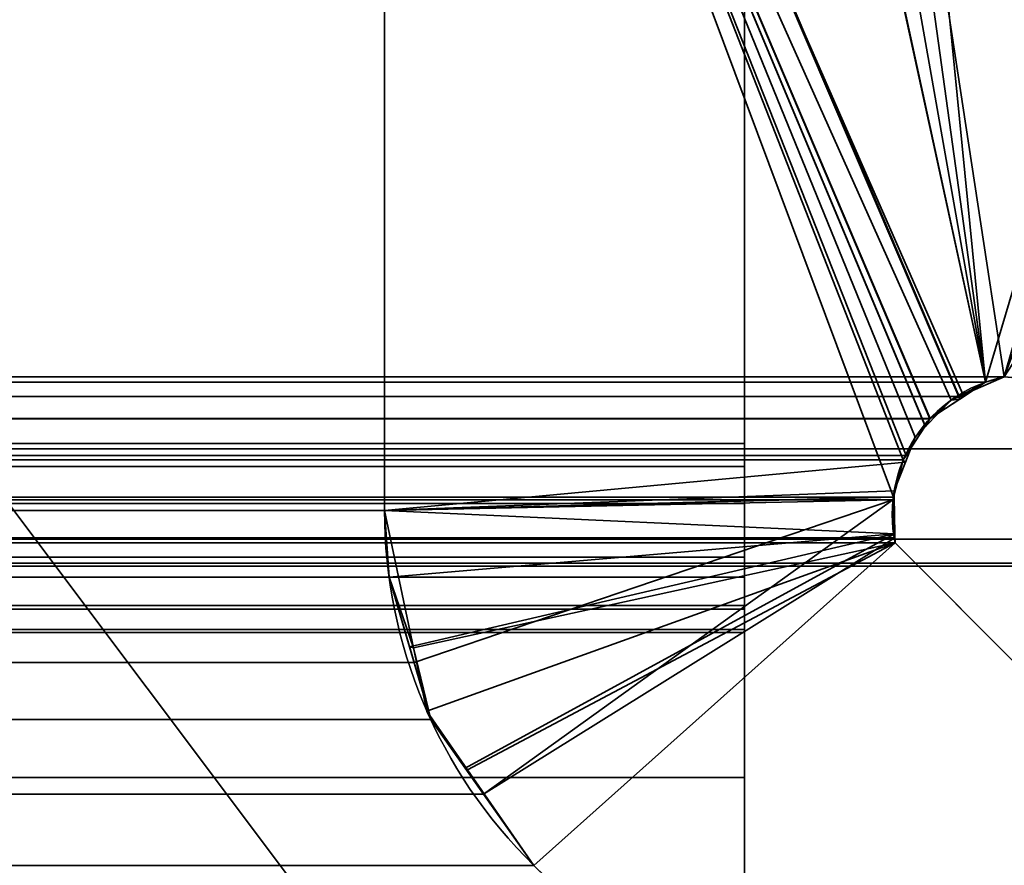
# Model space of a CAD drawing. Header units: millimetres. Extents: x -488 to 6688, y -115 to 115.
# Tile 381 of 656: x 297.07 to 298.33, y 2.48 to 3.57. Entities that reach past the tile are written whole.
import ezdxf

# ---------------------------------------------------------------- set-up
doc = ezdxf.new("R2010")
doc.units = ezdxf.units.MM
doc.layers.add('151', color=7, linetype='Continuous', true_color=0xffffff)

# ---------------------------------------------------------------- blocks, each defined once
blk = doc.blocks.new('UG_SURFACE_001')
at = {"layer": '151', "color": 252, "linetype": 'Continuous', "lineweight": 35}
for points in [[(487.5, -15, 2194.2501), (487.5, 115, 2194.2501), (-487.5, 115, 2194.2501), (-487.5, -15, 2194.2501)], [(-337.5, -15, 2044.25), (-337.5, 115, 2044.25), (337.5, 115, 2044.25), (337.5, -15, 2044.25)]]:
    blk.add_3dface(points, dxfattribs=at)
blk = doc.blocks.new('UG_SURFACE_047')
at = {"layer": '151', "color": 7, "linetype": 'Continuous', "lineweight": 35}
for points in [[(297.545, 4.7619, 2004.7951), (297.8989, 4.9952, 2005.1489), (298.31, 3.1003, 2005.5599), (298.2821, 3.082, 2005.532)], [(298.31, 3.1003, 2005.5599), (297.8989, 4.9952, 2005.1489), (297.9194, 4.9954, 2005.1694), (297.9814, 4.9607, 2005.2314)], [(312.175, 1.6459, 2019.4249), (312.1284, 4.9608, 2019.3784), (-312.1284, 4.9608, 2019.3784), (-312.175, 1.6459, 2019.4249)], [(297.9814, 4.9607, 2005.2314), (298.0427, 4.9264, 2005.2927), (298.0592, 4.9099, 2005.3091), (298.31, 3.1003, 2005.5599)], [(298.31, 3.1003, 2005.5599), (298.0592, 4.9099, 2005.3091), (298.1366, 4.8555, 2005.3866)], [(298.3342, 3.1071, 2005.5842), (298.31, 3.1003, 2005.5599), (298.1366, 4.8555, 2005.3866), (298.8118, 4.3813, 2006.0618)], [(298.2821, 3.082, 2005.532), (298.2387, 3.0534, 2005.4886), (297.5367, 4.7056, 2004.7867), (297.545, 4.7619, 2004.7951)], [(297.5367, 4.7056, 2004.7867), (297.5367, 2.935, 2004.7867), (-297.5367, 2.935, 2004.7867), (-297.5367, 4.7056, 2004.7867)], [(297.5367, 4.7056, 2004.7867), (298.2387, 3.0534, 2005.4886), (298.2383, 3.053, 2005.4884)], [(297.5367, 2.935, 2004.7867), (297.5367, 4.7056, 2004.7867), (298.2042, 3.0004, 2005.4543), (298.1918, 2.9524, 2005.4417)], [(298.2383, 3.053, 2005.4884), (298.2079, 3.0061, 2005.4579), (297.5367, 4.7056, 2004.7867)], [(298.2079, 3.0061, 2005.4579), (298.2042, 3.0004, 2005.4543), (297.5367, 4.7056, 2004.7867)], [(-310.6892, 4.381, 2017.9391), (-301.5852, 2.8982, 2008.8351), (301.5852, 2.8982, 2008.8351), (310.6892, 4.381, 2017.9391)], [(-311.2049, 1.0412, 2018.4548), (-311.1224, 3.9715, 2018.3723), (311.1224, 3.9715, 2018.3723), (311.2049, 1.0412, 2018.4548)], [(-301.0368, 2.8635, 2008.287), (-298.3342, 3.1071, 2005.5842), (298.3342, 3.1071, 2005.5842), (301.0368, 2.8635, 2008.287)], [(298.31, 3.1003, 2005.5599), (-298.3342, 3.1071, 2005.5842), (-298.2817, 3.0818, 2005.5318)], [(298.31, 3.1003, 2005.5599), (298.3342, 3.1071, 2005.5842), (-298.3342, 3.1071, 2005.5842)], [(-298.2817, 3.0818, 2005.5318), (298.2821, 3.082, 2005.532), (298.31, 3.1003, 2005.5599)], [(298.2387, 3.0534, 2005.4886), (298.2821, 3.082, 2005.532), (-298.2817, 3.0818, 2005.5318)], [(298.2387, 3.0534, 2005.4886), (-298.2817, 3.0818, 2005.5318), (-298.2551, 3.069, 2005.5051)], [(-298.2551, 3.069, 2005.5051), (298.2383, 3.053, 2005.4884), (298.2387, 3.0534, 2005.4886)], [(-298.2551, 3.069, 2005.5051), (-298.2402, 3.0501, 2005.4901), (298.2383, 3.053, 2005.4884)], [(298.2383, 3.053, 2005.4884), (-298.2402, 3.0501, 2005.4901), (-298.2088, 3.0105, 2005.4588)], [(-298.2088, 3.0105, 2005.4588), (298.2079, 3.0061, 2005.4579), (298.2383, 3.053, 2005.4884)], [(-298.2088, 3.0105, 2005.4588), (-298.2077, 3.0067, 2005.4576), (298.2079, 3.0061, 2005.4579)], [(298.2042, 3.0004, 2005.4543), (-298.2077, 3.0067, 2005.4576), (-298.1917, 2.9554, 2005.4417)], [(298.2042, 3.0004, 2005.4543), (298.2079, 3.0061, 2005.4579), (-298.2077, 3.0067, 2005.4576)], [(-298.1917, 2.9554, 2005.4417), (298.1918, 2.9524, 2005.4417), (298.2042, 3.0004, 2005.4543)], [(-298.1917, 2.9554, 2005.4417), (-298.1917, 2.9526, 2005.4417), (298.1918, 2.9524, 2005.4417)], [(298.1909, 2.949, 2005.441), (-298.1917, 2.9526, 2005.4417), (-298.1917, 2.9049, 2005.4417)], [(298.1909, 2.949, 2005.441), (298.1918, 2.9524, 2005.4417), (-298.1917, 2.9526, 2005.4417)], [(298.1918, 2.9524, 2005.4417), (298.1909, 2.949, 2005.441), (297.5367, 2.935, 2004.7867)], [(-298.1917, 2.9049, 2005.4417), (298.1934, 2.8999, 2005.4433), (298.1909, 2.949, 2005.441)], [(297.5747, 2.7395, 2004.8246), (297.5425, 2.8494, 2004.7925), (297.5367, 2.935, 2004.7867), (298.1909, 2.949, 2005.441)], [(297.664, 2.5704, 2004.914), (297.5961, 2.6663, 2004.8461), (297.5747, 2.7395, 2004.8246), (298.1909, 2.949, 2005.441)], [(297.664, 2.5704, 2004.914), (298.1909, 2.949, 2005.441), (298.1934, 2.8999, 2005.4433)], [(-297.5425, 2.8494, 2004.7925), (297.5367, 2.935, 2004.7867), (297.5425, 2.8494, 2004.7925)], [(-297.5425, 2.8494, 2004.7925), (-297.5367, 2.935, 2004.7867), (297.5367, 2.935, 2004.7867)], [(-298.1917, 2.9049, 2005.4417), (-298.1926, 2.8999, 2005.4426), (298.1934, 2.8999, 2005.4433)], [(301.3118, 2.8675, 2008.5618), (-301.5852, 2.8982, 2008.8351), (-301.3118, 2.8675, 2008.5618)], [(301.3118, 2.8675, 2008.5618), (301.5852, 2.8982, 2008.8351), (-301.5852, 2.8982, 2008.8351)], [(-298.1937, 2.8936, 2005.4436), (-299.4443, 1.6395, 2006.6943), (299.4443, 1.6395, 2006.6943), (298.1937, 2.8936, 2005.4436)], [(-298.1926, 2.8999, 2005.4426), (-298.1937, 2.8936, 2005.4436), (298.1937, 2.8936, 2005.4436)], [(298.1937, 2.8936, 2005.4436), (298.1934, 2.8999, 2005.4433), (-298.1926, 2.8999, 2005.4426)], [(298.1934, 2.8999, 2005.4433), (298.1937, 2.8936, 2005.4436), (297.7289, 2.4787, 2004.9789), (297.664, 2.5704, 2004.914)], [(298.977, 1.2621, 2006.227), (297.7289, 2.4787, 2004.9789), (298.1937, 2.8936, 2005.4436), (299.4443, 1.6395, 2006.6943)], [(-301.3118, 2.8675, 2008.5618), (-301.0368, 2.8635, 2008.287), (301.0368, 2.8635, 2008.287), (301.3118, 2.8675, 2008.5618)], [(297.5425, 2.8494, 2004.7925), (-297.5747, 2.7395, 2004.8246), (-297.5425, 2.8494, 2004.7925)], [(297.5425, 2.8494, 2004.7925), (297.5747, 2.7395, 2004.8246), (-297.5747, 2.7395, 2004.8246)], [(-297.5961, 2.6663, 2004.8461), (297.5747, 2.7395, 2004.8246), (297.5961, 2.6663, 2004.8461)], [(-297.5961, 2.6663, 2004.8461), (-297.5747, 2.7395, 2004.8246), (297.5747, 2.7395, 2004.8246)], [(297.5961, 2.6663, 2004.8461), (-297.664, 2.5704, 2004.914), (-297.5961, 2.6663, 2004.8461)], [(297.5961, 2.6663, 2004.8461), (297.664, 2.5704, 2004.914), (-297.664, 2.5704, 2004.914)], [(297.7289, 2.4787, 2004.9789), (-297.7289, 2.4787, 2004.9789), (-297.664, 2.5704, 2004.914), (297.664, 2.5704, 2004.914)], [(297.7289, 2.4787, 2004.9789), (298.977, 1.2621, 2006.227), (-298.977, 1.2621, 2006.227), (-297.7289, 2.4787, 2004.9789)]]:
    blk.add_3dface(points, dxfattribs=at)
blk = doc.blocks.new('UG_SURFACE_048')
at = {"layer": '151', "color": 7, "linetype": 'Continuous', "lineweight": 35}
for points in [[(298.277, 3.0786, 2005.527), (298.31, 3.1003, 2005.5599), (297.8964, 4.9952, 2005.1463), (297.5481, 4.7826, 2004.7982)], [(297.9815, 4.9606, 2005.2316), (297.9194, 4.9954, 2005.1694), (297.8964, 4.9952, 2005.1463), (298.31, 3.1003, 2005.5599)], [(298.31, 3.1003, 2005.5599), (298.0592, 4.9099, 2005.3091), (298.0427, 4.9264, 2005.2927), (297.9815, 4.9606, 2005.2316)], [(298.0592, 4.9099, -10.75), (298.3342, 3.1071, -10.75), (298.2761, 3.0817, -10.75), (297.5523, 4.7818, -10.75)], [(298.3342, 3.1071, -10.75), (298.0592, 4.9099, -10.75), (298.7125, 4.4233, -10.75)], [(298.7114, 4.4518, 2005.9614), (298.0592, 4.9099, 2005.3091), (298.31, 3.1003, 2005.5599)], [(297.5481, 4.7826, 2004.7982), (297.5367, 4.7056, 2004.7867), (298.2387, 3.0534, 2005.4886), (298.277, 3.0786, 2005.527)], [(298.2761, 3.0817, -10.75), (298.2657, 3.0772, -10.75), (297.5367, 4.7056, -10.75), (297.5523, 4.7818, -10.75)], [(297.5367, 4.7056, -10.75), (297.5367, 2.935, -10.75), (297.5367, 2.935, 2004.7867), (297.5367, 4.7056, 2004.7867)], [(297.5367, 2.935, -10.75), (297.5367, 4.7056, -10.75), (298.2197, 3.0294, -10.75), (298.2071, 2.9975, -10.75)], [(297.5367, 4.7056, -10.75), (298.2657, 3.0772, -10.75), (298.233, 3.0432, -10.75)], [(298.233, 3.0432, -10.75), (298.2197, 3.0294, -10.75), (297.5367, 4.7056, -10.75)], [(297.5367, 4.7056, 2004.7867), (298.2042, 3.0004, 2005.4543), (298.2323, 3.0436, 2005.4822)], [(297.5367, 4.7056, 2004.7867), (297.5367, 2.935, 2004.7867), (298.1909, 2.949, 2005.441), (298.1918, 2.9523, 2005.4417)], [(298.1918, 2.9523, 2005.4417), (298.2038, 2.9988, 2005.4538), (298.2042, 3.0004, 2005.4543), (297.5367, 4.7056, 2004.7867)], [(298.2323, 3.0436, 2005.4822), (298.2387, 3.0534, 2005.4886), (297.5367, 4.7056, 2004.7867)], [(298.31, 3.1003, 2005.5599), (298.3342, 3.1071, 2005.5842), (299.0513, 4.2131, 2006.3012), (298.7114, 4.4518, 2005.9614)], [(298.31, 3.1003, 2005.5599), (298.2761, 3.0817, -10.75), (298.3342, 3.1071, -10.75)], [(298.3342, 3.1071, -10.75), (298.3342, 3.1071, 2005.5842), (298.31, 3.1003, 2005.5599)], [(298.31, 3.1003, 2005.5599), (298.277, 3.0786, 2005.527), (298.2761, 3.0817, -10.75)], [(298.2657, 3.0772, -10.75), (298.2761, 3.0817, -10.75), (298.277, 3.0786, 2005.527)], [(298.2387, 3.0534, 2005.4886), (298.233, 3.0432, -10.75), (298.2657, 3.0772, -10.75)], [(298.2657, 3.0772, -10.75), (298.277, 3.0786, 2005.527), (298.2387, 3.0534, 2005.4886)], [(298.2387, 3.0534, 2005.4886), (298.2323, 3.0436, 2005.4822), (298.233, 3.0432, -10.75)], [(298.2197, 3.0294, -10.75), (298.2323, 3.0436, 2005.4822), (298.2042, 3.0004, 2005.4543)], [(298.2197, 3.0294, -10.75), (298.233, 3.0432, -10.75), (298.2323, 3.0436, 2005.4822)], [(298.2042, 3.0004, 2005.4543), (298.2071, 2.9975, -10.75), (298.2197, 3.0294, -10.75)], [(298.2071, 2.9975, -10.75), (298.1925, 2.9606, -10.75), (297.5367, 2.935, -10.75)], [(298.1925, 2.9606, -10.75), (298.2038, 2.9988, 2005.4538), (298.1918, 2.9523, 2005.4417)], [(298.1925, 2.9606, -10.75), (298.2071, 2.9975, -10.75), (298.2038, 2.9988, 2005.4538)], [(298.2042, 3.0004, 2005.4543), (298.2038, 2.9988, 2005.4538), (298.2071, 2.9975, -10.75)], [(297.5367, 2.935, -10.75), (298.1925, 2.9606, -10.75), (298.1927, 2.9526, -10.75)], [(297.5367, 2.935, -10.75), (298.1927, 2.9526, -10.75), (298.1935, 2.9051, -10.75)], [(298.1927, 2.9526, -10.75), (298.1918, 2.9523, 2005.4417), (298.1909, 2.949, 2005.441)], [(298.1909, 2.949, 2005.441), (298.1935, 2.9051, -10.75), (298.1927, 2.9526, -10.75)], [(298.1918, 2.9523, 2005.4417), (298.1927, 2.9526, -10.75), (298.1925, 2.9606, -10.75)], [(298.1931, 2.9053, 2005.4431), (298.1909, 2.949, 2005.441), (297.5367, 2.935, 2004.7867), (297.5425, 2.8494, 2004.7925)], [(298.1909, 2.949, 2005.441), (298.1931, 2.9053, 2005.4431), (298.1935, 2.9051, -10.75)], [(297.5425, 2.8494, 2004.7925), (297.5367, 2.935, -10.75), (297.574, 2.7587, -10.75)], [(297.5425, 2.8494, 2004.7925), (297.5367, 2.935, 2004.7867), (297.5367, 2.935, -10.75)], [(297.574, 2.7587, -10.75), (297.5367, 2.935, -10.75), (298.1935, 2.9051, -10.75), (298.1937, 2.8936, -10.75)], [(298.1931, 2.9053, 2005.4431), (297.5425, 2.8494, 2004.7925), (297.5687, 2.7599, 2004.8187)], [(297.5687, 2.7599, 2004.8187), (297.5961, 2.6663, 2004.8461), (297.6404, 2.6037, 2004.8904), (298.1931, 2.9053, 2005.4431)], [(297.6404, 2.6037, 2004.8904), (297.7289, 2.4787, 2004.9789), (298.1937, 2.8936, 2005.4436), (298.1931, 2.9053, 2005.4431)], [(298.1937, 2.8936, -10.75), (298.1935, 2.9051, -10.75), (298.1931, 2.9053, 2005.4431)], [(298.1931, 2.9053, 2005.4431), (298.1937, 2.8936, 2005.4436), (298.1937, 2.8936, -10.75)], [(298.1937, 2.8936, -10.75), (297.5913, 2.6769, -10.75), (297.574, 2.7587, -10.75)], [(297.6435, 2.6017, -10.75), (297.5913, 2.6769, -10.75), (298.1937, 2.8936, -10.75)], [(297.7289, 2.4787, -10.75), (297.6435, 2.6017, -10.75), (298.1937, 2.8936, -10.75)], [(298.1937, 2.8936, -10.75), (299.4443, 1.6395, -10.75), (298.977, 1.2621, -10.75), (297.7289, 2.4787, -10.75)], [(299.4443, 1.6395, 2006.6943), (298.1937, 2.8936, 2005.4436), (297.7289, 2.4787, 2004.9789), (298.977, 1.2621, 2006.227)], [(298.1937, 2.8936, 2005.4436), (299.4443, 1.6395, 2006.6943), (299.4443, 1.6395, -10.75), (298.1937, 2.8936, -10.75)], [(297.574, 2.7587, -10.75), (297.5687, 2.7599, 2004.8187), (297.5425, 2.8494, 2004.7925)], [(297.5961, 2.6663, 2004.8461), (297.5687, 2.7599, 2004.8187), (297.574, 2.7587, -10.75)], [(297.5961, 2.6663, 2004.8461), (297.574, 2.7587, -10.75), (297.5913, 2.6769, -10.75)], [(297.5913, 2.6769, -10.75), (297.6404, 2.6037, 2004.8904), (297.5961, 2.6663, 2004.8461)], [(297.5913, 2.6769, -10.75), (297.6435, 2.6017, -10.75), (297.6404, 2.6037, 2004.8904)], [(297.7289, 2.4787, -10.75), (297.7289, 2.4787, 2004.9789), (297.6404, 2.6037, 2004.8904)], [(297.6404, 2.6037, 2004.8904), (297.6435, 2.6017, -10.75), (297.7289, 2.4787, -10.75)], [(297.7289, 2.4787, -10.75), (298.977, 1.2621, -10.75), (298.977, 1.2621, 2006.227), (297.7289, 2.4787, 2004.9789)]]:
    blk.add_3dface(points, dxfattribs=at)
blk = doc.blocks.new('UG_SURFACE_049')
at = {"layer": '151', "color": 252, "linetype": 'Continuous', "lineweight": 35}
for points in [[(-297, 3.0145, -9.75), (-312, 3.0145, -9.75), (-312, -16.9528, -9.75), (312, -16.9528, -9.75)], [(297, 3.0145, -10.75), (312, 3.0145, -10.75), (312, -16.9528, -10.75), (-312, -16.9528, -10.75)], [(297, 3.0145, -9.75), (-297, 3.0145, -9.75), (312, -16.9528, -9.75)], [(297, 3.0145, -10.75), (297, 3.0145, -9.75), (312, 3.0145, -9.75), (312, 3.0145, -10.75)], [(312, -16.9528, -9.75), (312, 3.0145, -9.75), (297, 3.0145, -9.75)]]:
    blk.add_3dface(points, dxfattribs=at)
blk = doc.blocks.new('UG_SURFACE_053')
at = {"layer": '151', "color": 206, "linetype": 'Continuous', "lineweight": 35}
for points in [[(298, 1.5605, -10.675), (298, 4.8754, -10.6284), (298, 5.4009, -9.4916), (298, 5.2802, -9.3703)], [(298, 1.5605, -10.675), (298, 5.2802, -9.3703), (298, 4.0553, -9.5816), (298, 3.8861, -9.6224)], [(298, 2.8128, -0.0852), (298, 4.2956, -9.1891), (298, 5.217, -9.2079), (298, 4.2018, -2.9892)], [(298, 2.9918, 3.2343), (298, 4.921, 3.6502), (298, 4.9007, 3.7721)], [(298, 4.8966, 3.5428), (298, 4.921, 3.6502), (298, 2.9918, 3.2343)], [(298, 2.9918, 3.2343), (298, 4.9007, 3.7721), (298, 4.8414, 3.8667)], [(298, 2.9918, 3.2343), (298, 3.0216, 3.1658), (298, 4.8244, 3.4408), (298, 4.8966, 3.5428)], [(-298, 4.8754, -10.6284), (298, 4.8754, -10.6284), (298, 1.5605, -10.675), (-298, 1.5605, -10.675)], [(298, 4.8414, 3.8667), (298, 4.7381, 3.9392), (298, 4.6202, 3.9633), (298, 2.9918, 3.2343)], [(298, 4.1925, 2.5923), (298, 4.8244, 3.4408), (298, 3.0216, 3.1658)], [(298, 4.6609, -0.5821), (298, 2.7781, 0.4632), (298, 2.782, 0.1882)], [(298, 2.7781, 0.4632), (298, 4.6609, -0.5821), (298, 4.0585, 0.4288)], [(298, 4.6609, -0.5821), (298, 2.782, 0.1882), (298, 2.8128, -0.0852), (298, 4.3199, -2.6233)], [(-298, 2.8496, 3.9633), (298, 2.8496, 3.9633), (298, 4.6202, 3.9633), (-298, 4.6202, 3.9633)], [(298, 4.6202, 3.9633), (298, 2.8496, 3.9633), (298, 2.8752, 3.3075), (298, 2.944, 3.2803)], [(298, 2.944, 3.2803), (298, 2.9918, 3.2343), (298, 4.6202, 3.9633)], [(298, 2.8128, -0.0852), (298, 4.2255, -2.7673), (298, 4.3199, -2.6233)], [(-298, 4.2956, -9.1891), (298, 4.2956, -9.1891), (298, 2.8128, -0.0852), (-298, 2.8128, -0.0852)], [(298, 4.1965, -2.9212), (298, 4.2255, -2.7673), (298, 2.8128, -0.0852)], [(298, 4.2018, -2.9892), (298, 4.1978, -2.9552), (298, 2.8128, -0.0852)], [(298, 4.1978, -2.9552), (298, 4.1965, -2.9212), (298, 2.8128, -0.0852)], [(298, 3.9092, 1.4633), (298, 4.1925, 2.5923), (298, 3.0216, 3.1658), (298, 2.7781, 0.4632)], [(298, 2.7781, 0.4632), (298, 4.0585, 0.4288), (298, 3.9092, 1.4633)], [(-298, 0.9558, -9.7049), (298, 0.9558, -9.7049), (298, 3.8861, -9.6224), (-298, 3.8861, -9.6224)], [(298, 3.8861, -9.6224), (298, 0.9558, -9.7049), (298, 1.5605, -10.675)], [(-298, 3.0216, 3.1658), (298, 3.0216, 3.1658), (298, 2.9918, 3.2343), (-298, 2.9918, 3.2343)], [(-298, 2.7781, 0.4632), (298, 2.7781, 0.4632), (298, 3.0216, 3.1658), (-298, 3.0216, 3.1658)], [(-298, 2.9918, 3.2343), (298, 2.9918, 3.2343), (298, 2.944, 3.2803), (-298, 2.944, 3.2803)], [(-298, 2.944, 3.2803), (298, 2.944, 3.2803), (298, 2.8752, 3.3075), (-298, 2.8752, 3.3075)], [(-298, 2.8752, 3.3075), (298, 2.8752, 3.3075), (298, 2.8082, 3.3063), (-298, 2.8082, 3.3063)], [(298, 2.8496, 3.9633), (298, 2.5915, 3.9087), (298, 2.8082, 3.3063), (298, 2.8752, 3.3075)], [(-298, 2.5915, 3.9087), (298, 2.5915, 3.9087), (298, 2.8496, 3.9633), (-298, 2.8496, 3.9633)], [(-298, 2.8128, -0.0852), (298, 2.8128, -0.0852), (298, 2.782, 0.1882), (-298, 2.782, 0.1882)], [(-298, 2.8082, 3.3063), (298, 2.8082, 3.3063), (298, 1.554, 2.0557), (-298, 1.554, 2.0557)], [(298, 2.8082, 3.3063), (298, 2.5915, 3.9087), (298, 2.3933, 3.7711)], [(298, 2.3933, 3.7711), (298, 1.1767, 2.523), (298, 1.554, 2.0557), (298, 2.8082, 3.3063)], [(-298, 2.782, 0.1882), (298, 2.782, 0.1882), (298, 2.7781, 0.4632), (-298, 2.7781, 0.4632)], [(-298, 2.3933, 3.7711), (298, 2.3933, 3.7711), (298, 2.5915, 3.9087), (-298, 2.5915, 3.9087)]]:
    blk.add_3dface(points, dxfattribs=at)
blk = doc.blocks.new('UG_SURFACE_065')
at = {"layer": '151', "color": 252, "linetype": 'Continuous', "lineweight": 35}
for points in [[(-314.2, -22.22, 2021.45), (314.2, -22.22, 2021.45), (314.2, 12.92, 2021.45), (-314.2, 12.92, 2021.45)], [(-313, -22.22, 2020.2501), (-313, 12.92, 2020.2501), (313, 12.92, 2020.2501), (313, -22.22, 2020.2501)]]:
    blk.add_3dface(points, dxfattribs=at)

msp = doc.modelspace()

# ---------------------------------------------------------------- linework, layer by layer
at = {"layer": '151', "color": 251, "linetype": 'Continuous', "lineweight": -3, "true_color": 0x636466}
for p, q in [((298, 1.5605, -10.675), (298, 4.8754, -10.6284)), ((297.5367, 4.7056, -10.75), (297.5367, 2.935, -10.75)), ((297.5367, 4.7056, 2004.7867), (297.5367, 2.935, 2004.7867)), ((297.5367, 4.7056, 2004.7867), (297.5367, 2.935, 2004.7867)), ((298, 4.6202, 3.9633), (298, 2.8496, 3.9633)), ((298, 4.2956, -9.1891), (298, 2.8128, -0.0852)), ((298, 0.9558, -9.7049), (298, 3.8861, -9.6224)), ((298.3342, 3.1071, 2005.5842), (-298.3342, 3.1071, 2005.5842)), ((298.3342, 3.1071, -10.75), (298.3342, 3.1071, 2005.5842)), ((298.3342, 3.1071, 2005.5842), (301.0368, 2.8635, 2008.2868)), ((298.3342, 3.1071, 2005.5842), (301.0368, 2.8635, 2008.2868)), ((301.0368, 2.8635, -10.75), (298.3342, 3.1071, -10.75)), ((298.3342, 3.1071, -10.75), (298.3342, 3.1071, 2005.5842)), ((298, 3.0216, 3.1658), (-298, 3.0216, 3.1658)), ((298, 2.7781, 0.4632), (298, 3.0216, 3.1658)), ((297, 3.0145, -10.75), (312, 3.0145, -10.75)), ((297, 3.0145, -9.75), (312, 3.0145, -9.75)), ((297.5367, 2.935, 2004.7867), (-297.5367, 2.935, 2004.7867)), ((297.5367, 2.935, -10.75), (297.5367, 2.935, 2004.7867)), ((-301.5852, 2.8982, 2008.8352), (301.5852, 2.8982, 2008.8352)), ((-298.1937, 2.8936, 2005.4437), (298.1937, 2.8936, 2005.4437)), ((298.1937, 2.8936, 2005.4437), (298.1937, 2.8936, -10.75)), ((299.4443, 1.6395, 2006.6943), (298.1937, 2.8936, 2005.4437)), ((299.4443, 1.6395, 2006.6943), (298.1937, 2.8936, 2005.4437)), ((298.1937, 2.8936, -10.75), (299.4443, 1.6395, -10.75)), ((-301.0368, 2.8635, 2008.2868), (301.0368, 2.8635, 2008.2868)), ((298, 2.8496, 3.9633), (-298, 2.8496, 3.9633)), ((298, 2.8128, -0.0852), (-298, 2.8128, -0.0852)), ((298, 2.8082, 3.3063), (-298, 2.8082, 3.3063)), ((298, 2.8082, 3.3063), (298, 1.554, 2.0557)), ((298, 2.7781, 0.4632), (-298, 2.7781, 0.4632)), ((297.7289, 2.4787, 2004.9789), (-297.7289, 2.4787, 2004.9789)), ((297.7289, 2.4787, -10.75), (297.7289, 2.4787, 2004.9789)), ((297.7289, 2.4787, -10.75), (298.977, 1.2621, -10.75))]:
    msp.add_line(p, q, dxfattribs=at)
for points in [[(298.1937, 2.8936, 2005.4437), (298.1735, 2.9913, 2005.4235), (298.2365, 3.0869, 2005.4865), (298.3342, 3.1071, 2005.5842)], [(298.1937, 2.8936, 2005.4437), (298.1735, 2.9913, 2005.4235), (298.2365, 3.0869, 2005.4865), (298.3342, 3.1071, 2005.5842)], [(298.3342, 3.1071, -10.75), (298.2365, 3.0869, -10.75), (298.1735, 2.9913, -10.75), (298.1937, 2.8936, -10.75)], [(298, 3.0216, 3.1658), (298, 3.0015, 3.2635), (298, 2.9059, 3.3265), (298, 2.8082, 3.3063)], [(297.7289, 2.4787, 2004.9789), (297.6061, 2.5987, 2004.8561), (297.5367, 2.7633, 2004.7867), (297.5367, 2.935, 2004.7867)], [(297.7289, 2.4787, 2004.9789), (297.6061, 2.5987, 2004.8561), (297.5367, 2.7633, 2004.7867), (297.5367, 2.935, 2004.7867)], [(297.5367, 2.935, -10.75), (297.5367, 2.7633, -10.75), (297.6061, 2.5987, -10.75), (297.7289, 2.4787, -10.75)], [(298, 2.8496, 3.9633), (298, 2.6779, 3.9633), (298, 2.5133, 3.8939), (298, 2.3933, 3.7711)], [(298, 2.8128, -0.0852), (298, 2.7834, 0.0961), (298, 2.7717, 0.2798), (298, 2.7781, 0.4632)]]:
    msp.add_open_spline(points, degree=3, dxfattribs=at)

# ---------------------------------------------------------------- block references
for name in ['UG_SURFACE_001', 'UG_SURFACE_065', 'UG_SURFACE_049', 'UG_SURFACE_047', 'UG_SURFACE_048', 'UG_SURFACE_053']:
    msp.add_blockref(name, (0, 0), dxfattribs=at)

doc.saveas('drawing.dxf')
